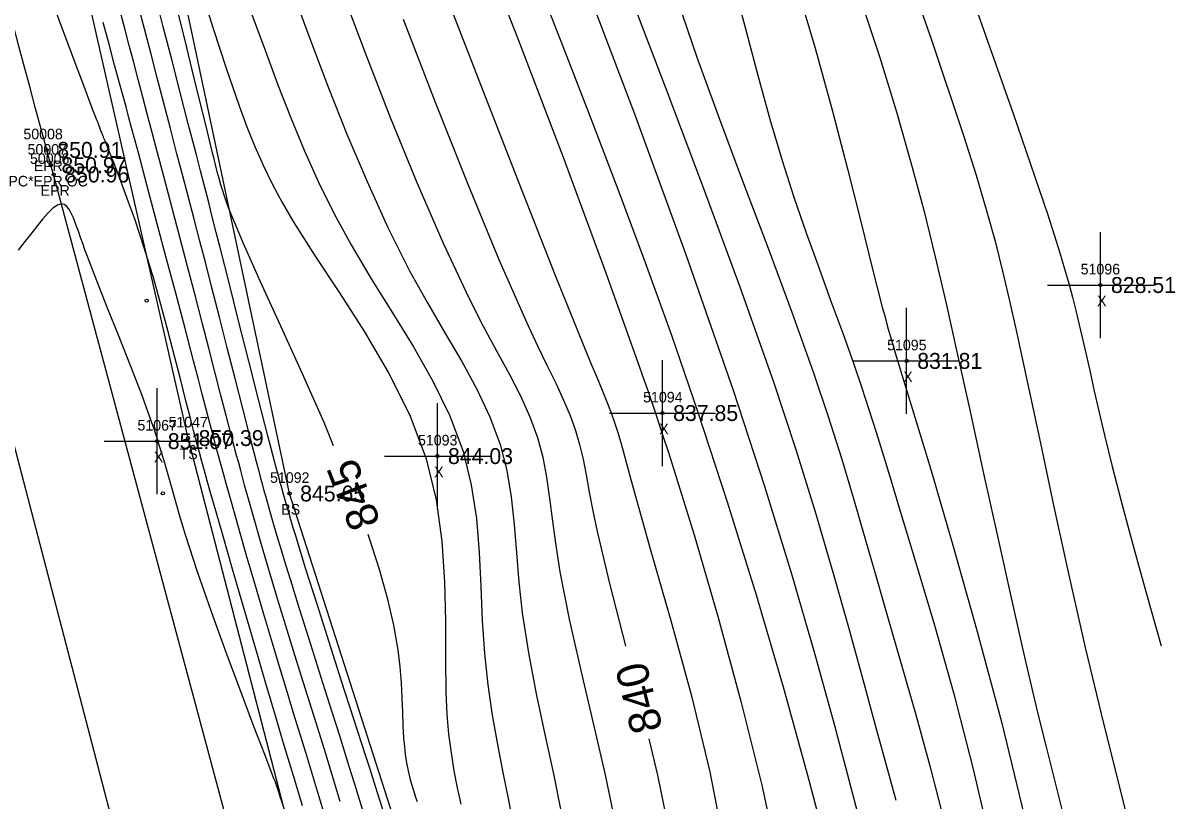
# Model space of a CAD drawing. Extents: x 1378535 to 1380697, y 997729 to 1000024.
# Drawn here: x 1380569 to 1380677.7, y 997839.4 to 997912.8 of the extents above; entities that cross this region are included whole.
import ezdxf

# ---------------------------------------------------------------- set-up
doc = ezdxf.new("R2010")
doc.units = 0
for name, color, linetype in [('RD_DTM_BkLn1', 7, 'Continuous'), ('RD_DTM_BkLn2', 7, 'Continuous'), ('RD_DTM_BkLn_txCode', 7, 'Continuous'), ('RD_DTM_Major1', 7, 'Continuous'), ('RD_DTM_Major1_Lbl', 7, 'Continuous'), ('RD_DTM_Minor1', 7, 'Continuous'), ('RD_EX_Misc', 7, 'Continuous'), ('RD_EX_Misc_txCode', 7, 'Continuous'), ('RD_EX_Road', 7, 'Continuous'), ('RD_EX_Road_txCode', 7, 'Continuous'), ('RD_EX_TX_Misc_ELEV', 7, 'Continuous'), ('RD_EX_TX_Road_ELEV', 7, 'Continuous'), ('RD_SMD_Locator', 7, 'Continuous')]:
    doc.layers.add(name, color=color, linetype=linetype)

msp = doc.modelspace()

# ---------------------------------------------------------------- linework, layer by layer
at = {"layer": 'RD_DTM_BkLn1'}
msp.add_lwpolyline([(1380595.73, 997768.76), (1380579, 997831.65), (1380561.9, 997897.14), (1380561.34, 997899.22)], dxfattribs=at)
at = {"layer": 'RD_DTM_BkLn2'}
for points in [[(1380613.93, 997764.38), (1380600.78, 997811.18), (1380584.61, 997873.66), (1380574.11, 997919.96), (1380555.72, 998007.42)], [(1380632.11, 997767.65), (1380611.88, 997813.25), (1380594.19, 997868.43), (1380579.15, 997939.47), (1380571.37, 997982.13), (1380571.26, 998000.8)]]:
    msp.add_lwpolyline(points, dxfattribs=at)
at = {"layer": 'RD_DTM_Major1'}
for points in [[(1380619.53, 997934.21), (1380619.96, 997932.87), (1380620.77, 997930.48), (1380623.23, 997923.63), (1380626.28, 997915.55), (1380629.68, 997906.63), (1380633.22, 997897.29), (1380636.68, 997887.93), (1380639.84, 997878.96), (1380641.95, 997872.57), (1380643.81, 997866.6), (1380645.45, 997861.02), (1380646.92, 997855.8), (1380648.27, 997850.87), (1380649.54, 997846.22), (1380650.51, 997842.69), (1380651.39, 997839.49)], [(1380651.2, 997921.35), (1380654.76, 997911.24), (1380657.82, 997902.13), (1380658.97, 997898.48), (1380659.93, 997895.23), (1380660.75, 997892.25), (1380661.47, 997889.42), (1380662.13, 997886.61), (1380662.78, 997883.69), (1380663.86, 997878.7), (1380665.03, 997873.17), (1380666.31, 997867.17), (1380667.72, 997860.73), (1380669.27, 997853.9), (1380670.98, 997846.74), (1380673.41, 997837.07), (1380676.09, 997827.01), (1380676.7, 997824.76)], [(1380595.4, 997838.97), (1380594.59, 997841.69), (1380593.79, 997844.35), (1380593.38, 997845.72), (1380592.96, 997847.14), (1380591.96, 997850.5), (1380590.91, 997854.07), (1380589.85, 997857.72), (1380588.81, 997861.28), (1380587.85, 997864.61), (1380587.01, 997867.56), (1380586.7, 997868.63), (1380586.42, 997869.63), (1380586.16, 997870.56), (1380585.91, 997871.45), (1380585.68, 997872.31), (1380585.45, 997873.15), (1380585.29, 997873.77), (1380585.13, 997874.38), (1380584.97, 997875.01), (1380584.8, 997875.66), (1380584.63, 997876.34), (1380584.45, 997877.04), (1380583.93, 997879.12), (1380583.35, 997881.4), (1380582.72, 997883.8), (1380582.06, 997886.25), (1380581.37, 997888.68), (1380580.67, 997891.01), (1380580.11, 997892.76), (1380579.55, 997894.4), (1380579.01, 997895.92), (1380578.5, 997897.31), (1380578.01, 997898.57), (1380577.57, 997899.71), (1380577.43, 997900.06), (1380577.29, 997900.41), (1380577.16, 997900.74), (1380577.03, 997901.06), (1380576.91, 997901.38), (1380576.78, 997901.7), (1380576.73, 997901.83), (1380576.68, 997901.96), (1380576.63, 997902.09), (1380576.57, 997902.22), (1380576.52, 997902.36), (1380576.47, 997902.49), (1380576.4, 997902.66), (1380576.33, 997902.84), (1380576.26, 997903.02), (1380576.19, 997903.2), (1380576.12, 997903.39), (1380576.05, 997903.58), (1380575.61, 997904.71), (1380575.13, 997905.97), (1380574.61, 997907.35), (1380574.05, 997908.83), (1380573.46, 997910.42), (1380572.83, 997912.1), (1380572.01, 997914.3)], [(1380583.46, 997914.57), (1380584.43, 997910.65), (1380585.36, 997906.83), (1380586.22, 997903.35), (1380586.93, 997900.45), (1380587.01, 997900.15), (1380587.08, 997899.86), (1380587.15, 997899.59), (1380587.21, 997899.32), (1380587.28, 997899.06), (1380587.34, 997898.81), (1380587.51, 997898.19), (1380587.67, 997897.6), (1380587.85, 997897.01), (1380588.05, 997896.41), (1380588.28, 997895.76), (1380588.55, 997895.04), (1380589.78, 997892.11), (1380591.42, 997888.44), (1380593.33, 997884.25), (1380595.37, 997879.75), (1380597.41, 997875.15), (1380598.32, 997872.97)], [(1380604.9, 997913.2), (1380607.94, 997905.36), (1380611.02, 997897.62), (1380613.95, 997890.5), (1380616.57, 997884.52), (1380617.59, 997882.36), (1380618.51, 997880.46), (1380619.33, 997878.78), (1380620.05, 997877.24), (1380620.67, 997875.79), (1380621.18, 997874.37), (1380621.56, 997873.04), (1380621.88, 997871.66), (1380622.17, 997870.18), (1380622.47, 997868.57), (1380622.8, 997866.8), (1380623.21, 997864.83), (1380624.4, 997859.81), (1380625.88, 997854.05), (1380625.89, 997854.01)], [(1380601.57, 997864.58), (1380601.7, 997864.22), (1380602.64, 997861.3), (1380603.4, 997858.57), (1380603.99, 997856.02), (1380604.4, 997853.67), (1380604.59, 997852.06), (1380604.71, 997850.55), (1380604.79, 997849.13), (1380604.84, 997847.79), (1380604.88, 997846.52), (1380604.95, 997845.33), (1380605.02, 997844.55), (1380605.11, 997843.79), (1380605.22, 997843.02), (1380605.38, 997842.25), (1380605.57, 997841.44), (1380605.81, 997840.6), (1380605.94, 997840.2), (1380606.07, 997839.78), (1380606.22, 997839.35)], [(1380628.09, 997845.29), (1380628.91, 997841.85), (1380630.06, 997836.17)]]:
    msp.add_lwpolyline(points, dxfattribs=at)
at = {"layer": 'RD_DTM_Minor1'}
for points in [[(1380611.56, 997922.01), (1380615.76, 997911.26), (1380619.99, 997900.17), (1380623.9, 997889.6), (1380627.19, 997880.43), (1380627.47, 997879.62), (1380627.75, 997878.83), (1380628.01, 997878.06), (1380628.27, 997877.31), (1380628.53, 997876.56), (1380628.78, 997875.82), (1380629, 997875.14), (1380629.23, 997874.46), (1380629.45, 997873.78), (1380629.9, 997872.4), (1380630.13, 997871.69), (1380632.35, 997864.54), (1380634.62, 997856.73), (1380636.81, 997848.71), (1380638.74, 997840.9), (1380640.28, 997833.76)], [(1380647.08, 997917.97), (1380649.87, 997909.56), (1380651.46, 997904.43), (1380652.82, 997899.67), (1380654.02, 997895.16), (1380655.11, 997890.77), (1380656.14, 997886.36), (1380657.16, 997881.8), (1380658.39, 997876.18), (1380659.67, 997870.33), (1380660.97, 997864.41), (1380662.27, 997858.57), (1380663.54, 997852.97), (1380664.77, 997847.75), (1380665.6, 997844.39), (1380666.39, 997841.26), (1380667.13, 997838.35)], [(1380608.49, 997916.6), (1380612.2, 997907.03), (1380615.88, 997897.59), (1380619.22, 997889.08), (1380621.95, 997882.33), (1380622.59, 997880.78), (1380623.17, 997879.41), (1380623.68, 997878.19), (1380624.13, 997877.08), (1380624.53, 997876.04), (1380624.89, 997875.02), (1380625.19, 997874.09), (1380625.48, 997873.12), (1380625.76, 997872.09), (1380626.39, 997869.75), (1380626.76, 997868.39), (1380628.29, 997863), (1380630.16, 997856.46), (1380632.1, 997849.34), (1380633.84, 997842.17), (1380635.13, 997835.52)], [(1380621.84, 997917.18), (1380626.72, 997904.26), (1380631.58, 997890.98), (1380636.04, 997878.17), (1380639, 997869.12), (1380641.55, 997860.84), (1380643.73, 997853.35), (1380645.57, 997846.66), (1380647.13, 997840.8), (1380648.43, 997835.78)], [(1380641.92, 997916.7), (1380643.78, 997910.44), (1380645.42, 997904.49), (1380646.86, 997898.95), (1380648.12, 997893.96), (1380649.2, 997889.61), (1380650.11, 997886.02), (1380650.37, 997885.06), (1380650.62, 997884.17), (1380650.86, 997883.32), (1380651.1, 997882.5), (1380651.34, 997881.69), (1380651.59, 997880.87), (1380652, 997879.54), (1380652.98, 997876.34), (1380654.69, 997870.7), (1380656.78, 997863.56), (1380659.07, 997855.42), (1380661.38, 997846.75), (1380663.51, 997838.05)], [(1380603.19, 997838.01), (1380602.3, 997840.79), (1380601.72, 997842.61), (1380601.42, 997843.54), (1380599.1, 997850.73), (1380597.92, 997854.41), (1380596.78, 997858), (1380595.71, 997861.37), (1380594.78, 997864.42), (1380594.54, 997865.19), (1380594.32, 997865.93), (1380594.11, 997866.66), (1380593.9, 997867.38), (1380593.69, 997868.11), (1380593.49, 997868.84), (1380593.4, 997869.15), (1380593.32, 997869.46), (1380593.23, 997869.78), (1380593.14, 997870.1), (1380593.05, 997870.43), (1380592.96, 997870.76), (1380592.14, 997873.86), (1380591.26, 997877.29), (1380590.34, 997880.91), (1380589.42, 997884.58), (1380588.51, 997888.17), (1380587.66, 997891.53), (1380587.27, 997893.07), (1380586.9, 997894.55), (1380586.53, 997896), (1380586.16, 997897.43), (1380585.78, 997898.88), (1380585.4, 997900.38), (1380584.64, 997903.31), (1380583.85, 997906.39), (1380583.05, 997909.51), (1380582.25, 997912.58), (1380581.5, 997915.5)], [(1380585.8, 997916.15), (1380586.98, 997912.32), (1380588.21, 997908.55), (1380589.44, 997905.01), (1380590.17, 997903.04), (1380590.92, 997901.18), (1380591.71, 997899.4), (1380592.55, 997897.65), (1380593.48, 997895.89), (1380594.53, 997894.09), (1380596.6, 997890.83), (1380598.9, 997887.35), (1380601.27, 997883.68), (1380603.54, 997879.83), (1380605.53, 997875.83), (1380607.09, 997871.7), (1380608.03, 997867.83), (1380608.57, 997863.93), (1380608.82, 997860.09), (1380608.89, 997856.38), (1380608.89, 997852.87), (1380608.93, 997849.64), (1380609.04, 997847.61), (1380609.2, 997845.72), (1380609.43, 997843.95), (1380609.7, 997842.27), (1380610, 997840.67), (1380610.34, 997839.12)], [(1380594.49, 997915.7), (1380596.1, 997911.37), (1380597.81, 997906.88), (1380599.61, 997902.35), (1380601.5, 997897.86), (1380603.47, 997893.53), (1380605.52, 997889.45), (1380607.19, 997886.43), (1380608.85, 997883.6), (1380610.43, 997880.89), (1380611.86, 997878.26), (1380613.1, 997875.67), (1380614.06, 997873.06), (1380614.68, 997870.61), (1380615.1, 997868.1), (1380615.38, 997865.51), (1380615.6, 997862.83), (1380615.83, 997860.05), (1380616.14, 997857.16), (1380616.73, 997853.38), (1380617.47, 997849.52), (1380618.29, 997845.68), (1380619.09, 997841.97), (1380619.8, 997838.5)], [(1380599.08, 997915.94), (1380601.33, 997910), (1380603.73, 997903.85), (1380606.2, 997897.78), (1380608.67, 997892.05), (1380611.06, 997886.95), (1380612.43, 997884.29), (1380613.73, 997881.9), (1380614.91, 997879.71), (1380615.97, 997877.65), (1380616.87, 997875.67), (1380617.59, 997873.71), (1380618.08, 997871.87), (1380618.44, 997869.97), (1380618.73, 997867.96), (1380619, 997865.82), (1380619.3, 997863.52), (1380619.68, 997861.04), (1380620.56, 997856.56), (1380621.66, 997851.72), (1380622.84, 997846.75), (1380623.97, 997841.88), (1380624.9, 997837.33)], [(1380617.81, 997916.22), (1380620.28, 997909.82), (1380622.76, 997903.4), (1380625.25, 997896.9), (1380627.73, 997890.24), (1380630.22, 997883.37), (1380632.69, 997876.21), (1380635.49, 997867.63), (1380638.2, 997858.86), (1380640.75, 997850.17), (1380643.07, 997841.84), (1380645.1, 997834.14)], [(1380636.17, 997916.22), (1380637.31, 997911.94), (1380638.41, 997907.78), (1380639.51, 997903.75), (1380640.67, 997899.84), (1380641.78, 997896.38), (1380642.94, 997893.01), (1380644.12, 997889.75), (1380645.27, 997886.59), (1380646.39, 997883.56), (1380647.43, 997880.64), (1380648.16, 997878.49), (1380648.86, 997876.37), (1380649.54, 997874.22), (1380650.23, 997871.99), (1380650.95, 997869.63), (1380651.72, 997867.09), (1380653.29, 997861.89), (1380655.03, 997856), (1380656.85, 997849.52), (1380658.66, 997842.54), (1380660.39, 997835.14)], [(1380658.21, 997916.34), (1380662.47, 997904.28), (1380665.72, 997894.73), (1380666.33, 997892.84), (1380666.86, 997891.15), (1380667.31, 997889.63), (1380667.71, 997888.24), (1380668.05, 997886.95), (1380668.37, 997885.71), (1380668.83, 997883.82), (1380669.26, 997881.94), (1380669.68, 997880.04), (1380670.11, 997878.1), (1380670.57, 997876.07), (1380671.07, 997873.94), (1380671.8, 997870.99), (1380672.62, 997867.84), (1380673.51, 997864.53), (1380674.46, 997861.1), (1380675.43, 997857.6), (1380676.43, 997854.05)], [(1380602.21, 997834.94), (1380600.79, 997839.54), (1380600.32, 997841.09), (1380599.82, 997842.68), (1380598.92, 997845.57), (1380597.97, 997848.59), (1380596.99, 997851.65), (1380596.04, 997854.67), (1380595.13, 997857.56), (1380594.3, 997860.23), (1380593.84, 997861.71), (1380593.42, 997863.09), (1380593.03, 997864.41), (1380592.66, 997865.68), (1380592.3, 997866.93), (1380591.95, 997868.17), (1380591.81, 997868.69), (1380591.67, 997869.21), (1380591.52, 997869.74), (1380591.38, 997870.29), (1380591.23, 997870.85), (1380591.07, 997871.43), (1380590.45, 997873.83), (1380589.77, 997876.46), (1380589.05, 997879.27), (1380588.32, 997882.16), (1380587.57, 997885.08), (1380586.84, 997887.95), (1380586.28, 997890.12), (1380585.73, 997892.23), (1380585.18, 997894.31), (1380584.65, 997896.36), (1380584.11, 997898.41), (1380583.57, 997900.48), (1380582.95, 997902.87), (1380582.32, 997905.27), (1380581.7, 997907.66), (1380581.1, 997910), (1380580.51, 997912.26), (1380579.94, 997914.42)], [(1380630.75, 997915.07), (1380632.62, 997909.61), (1380634.75, 997903.76), (1380637.03, 997897.69), (1380639.34, 997891.57), (1380641.57, 997885.55), (1380643.62, 997879.82), (1380645, 997875.69), (1380646.25, 997871.76), (1380647.39, 997867.97), (1380648.47, 997864.26), (1380649.53, 997860.56), (1380650.6, 997856.83), (1380651.9, 997852.35), (1380653.24, 997847.67), (1380654.6, 997842.73), (1380655.95, 997837.48)], [(1380598.98, 997839.35), (1380598.35, 997841.45), (1380597.6, 997843.85), (1380596.85, 997846.28), (1380595.32, 997851.16), (1380594.57, 997853.57), (1380593.83, 997855.94), (1380593.18, 997858.09), (1380592.55, 997860.18), (1380591.95, 997862.2), (1380591.39, 997864.16), (1380590.85, 997866.03), (1380590.35, 997867.81), (1380589.95, 997869.22), (1380589.58, 997870.61), (1380589.39, 997871.31), (1380589.2, 997872.02), (1380588.72, 997873.85), (1380588.22, 997875.78), (1380587.69, 997877.81), (1380586.58, 997882.15), (1380585.98, 997884.45), (1380585.29, 997887.13), (1380584.57, 997889.86), (1380583.84, 997892.61), (1380583.12, 997895.34), (1380582.42, 997898), (1380581.74, 997900.56), (1380581.26, 997902.38), (1380580.8, 997904.14), (1380580.35, 997905.84), (1380579.92, 997907.49), (1380579.49, 997909.11), (1380579.07, 997910.71), (1380578.61, 997912.44), (1380578.15, 997914.16)], [(1380590.64, 997913.62), (1380591.91, 997910.16), (1380593.1, 997906.99), (1380594.31, 997903.89), (1380595.58, 997900.83), (1380596.93, 997897.81), (1380598.39, 997894.83), (1380599.99, 997891.88), (1380601.9, 997888.67), (1380603.9, 997885.48), (1380605.87, 997882.27), (1380607.72, 997879.03), (1380609.32, 997875.75), (1380610.57, 997872.4), (1380611.34, 997869.26), (1380611.82, 997866.08), (1380612.09, 997862.86), (1380612.24, 997859.65), (1380612.37, 997856.46), (1380612.57, 997853.32), (1380612.89, 997850.37), (1380613.31, 997847.5), (1380613.8, 997844.74), (1380614.31, 997842.11), (1380614.81, 997839.64), (1380615.25, 997837.33)], [(1380597.64, 997837.65), (1380596.87, 997840.2), (1380596.29, 997842.11), (1380595.72, 997843.99), (1380594.57, 997847.71), (1380593.99, 997849.61), (1380593.4, 997851.56), (1380592.57, 997854.31), (1380591.73, 997857.13), (1380590.91, 997859.94), (1380590.11, 997862.68), (1380589.37, 997865.26), (1380588.7, 997867.62), (1380588.21, 997869.36), (1380587.98, 997870.18), (1380587.76, 997870.98), (1380587.54, 997871.77), (1380587.33, 997872.55), (1380587, 997873.79), (1380586.66, 997875.06), (1380586.32, 997876.4), (1380585.95, 997877.81), (1380585.56, 997879.32), (1380585.13, 997880.94), (1380584.33, 997884.01), (1380583.45, 997887.33), (1380582.53, 997890.79), (1380581.62, 997894.23), (1380580.74, 997897.54), (1380579.93, 997900.56), (1380579.62, 997901.72), (1380579.32, 997902.83), (1380579.04, 997903.88), (1380578.76, 997904.91), (1380578.49, 997905.92), (1380578.22, 997906.92), (1380577.69, 997908.85), (1380577.16, 997910.83), (1380576.61, 997912.88)], [(1380593.56, 997839.08), (1380593.44, 997839.46), (1380593.32, 997839.82), (1380593.22, 997840.14), (1380593.11, 997840.44), (1380593.01, 997840.72), (1380592.85, 997841.18), (1380592.82, 997841.27), (1380592.71, 997841.54), (1380592.47, 997842.2), (1380591.85, 997843.79), (1380590.83, 997846.44), (1380589.59, 997849.73), (1380588.22, 997853.42), (1380586.82, 997857.27), (1380585.51, 997861.05), (1380584.37, 997864.52), (1380583.9, 997866.07), (1380583.48, 997867.51), (1380583.1, 997868.88), (1380582.73, 997870.2), (1380582.36, 997871.5), (1380581.96, 997872.81), (1380581.84, 997873.18), (1380581.72, 997873.55), (1380581.6, 997873.93), (1380581.47, 997874.31), (1380581.34, 997874.7), (1380581.2, 997875.09), (1380580.27, 997877.67), (1380579.22, 997880.4), (1380578.11, 997883.2), (1380577.02, 997885.93), (1380576, 997888.5), (1380575.12, 997890.8), (1380574.89, 997891.43), (1380574.68, 997892.02), (1380574.48, 997892.57), (1380574.3, 997893.09), (1380574.12, 997893.57), (1380573.96, 997894.01), (1380573.76, 997894.51), (1380573.56, 997894.94), (1380573.36, 997895.29), (1380573.15, 997895.54), (1380572.92, 997895.7), (1380572.67, 997895.75), (1380572.3, 997895.63), (1380571.87, 997895.34), (1380571.41, 997894.9), (1380570.92, 997894.34), (1380570.4, 997893.71), (1380569.86, 997893.02), (1380569.23, 997892.21), (1380568.6, 997891.38)]]:
    msp.add_lwpolyline(points, dxfattribs=at)
at = {"layer": 'RD_EX_Misc'}
for p, q in [((1380670.69, 997883.1), (1380670.69, 997893.1)), ((1380665.69, 997888.1), (1380675.69, 997888.1)), ((1380652.41, 997875.94), (1380652.41, 997885.94)), ((1380629.38, 997871.02), (1380629.38, 997881.02)), ((1380647.41, 997880.94), (1380657.41, 997880.94)), ((1380581.7, 997868.37), (1380581.7, 997878.37)), ((1380608.14, 997866.96), (1380608.14, 997876.96)), ((1380624.38, 997876.02), (1380634.38, 997876.02)), ((1380576.7, 997873.37), (1380586.7, 997873.37)), ((1380603.14, 997871.96), (1380613.14, 997871.96))]:
    msp.add_line(p, q, dxfattribs=at)
at = {"layer": 'RD_EX_Road'}
msp.add_lwpolyline([(1380605.59, 997771.21), (1380589.02, 997834.74), (1380571.93, 997898.53), (1380571.67, 997899.4), (1380571.28, 997900.85)], dxfattribs=at)
msp.add_spline([(1380571.28, 997900.85), (1380553.84, 997963.23), (1380535.07, 998018.79), (1380510.81, 998079.18), (1380486.36, 998133.16), (1380458.39, 998185.94), (1380428.11, 998238.22), (1380392.69, 998291.14), (1380357.52, 998337.62), (1380319.37, 998385.16), (1380279.26, 998428.68), (1380239.6, 998468.13), (1380183.37, 998518.83)], degree=3, dxfattribs=at)
at = {"layer": 'RD_SMD_Locator'}
for centre in [(1380571.28, 997900.85), (1380571.67, 997899.4), (1380571.93, 997898.53), (1380670.69, 997888.1), (1380580.71, 997886.63), (1380652.41, 997880.94), (1380629.38, 997876.02), (1380581.7, 997873.37), (1380584.61, 997873.66), (1380585.07, 997872.83), (1380608.14, 997871.96), (1380582.24, 997868.44), (1380594.19, 997868.43)]:
    msp.add_circle(centre, 0.15, dxfattribs=at)

# ---------------------------------------------------------------- texts
at = {"layer": 'RD_DTM_BkLn_txCode'}
for s, p in [('51047', (1380582.77, 997874.66)), ('TS', (1380583.81, 997871.66)), ('51092', (1380592.35, 997869.43)), ('BS', (1380593.41, 997866.43))]:
    msp.add_text(s, height=1, dxfattribs=at).set_placement(p)
at = {"layer": 'RD_DTM_Major1_Lbl'}
for s, rotation, p in [('845', 111.1734, (1380602.82, 997865.71)), ('840', 104.1133, (1380629.42, 997846.24))]:
    msp.add_text(s, height=3, rotation=rotation, dxfattribs=at).set_placement(p)
at = {"layer": 'RD_EX_Misc_txCode'}
for s, p in [('51096', (1380668.83, 997889.1)), ('X', (1380670.38, 997886.1)), ('51095', (1380650.57, 997881.94)), ('X', (1380652.09, 997878.94)), ('51094', (1380627.55, 997877.02)), ('51067', (1380579.84, 997874.37)), ('X', (1380629.07, 997874.02)), ('51093', (1380606.31, 997872.96)), ('X', (1380581.39, 997871.37)), ('X', (1380607.83, 997869.96))]:
    msp.add_text(s, height=1, dxfattribs=at).set_placement(p)
at = {"layer": 'RD_EX_Road_txCode'}
for s, p in [('50008', (1380569.08, 997901.85)), ('50007', (1380569.47, 997900.4)), ('50006', (1380569.7, 997899.53)), ('EPR', (1380570.05, 997898.85)), ('PC*EPR OC', (1380567.66, 997897.4)), ('EPR', (1380570.7, 997896.53))]:
    msp.add_text(s, height=1, dxfattribs=at).set_placement(p)
at = {"layer": 'RD_EX_TX_Misc_ELEV'}
for s, p in [('828.51', (1380671.69, 997887.35)), ('831.81', (1380653.41, 997880.19)), ('837.85', (1380630.38, 997875.27)), ('851.07', (1380582.7, 997872.62)), ('850.39', (1380585.61, 997872.91)), ('844.03', (1380609.14, 997871.21)), ('845.65', (1380595.19, 997867.68))]:
    msp.add_text(s, height=1.5, dxfattribs=at).set_placement(p)
at = {"layer": 'RD_EX_TX_Road_ELEV'}
for s, p in [('850.91', (1380572.28, 997900.1)), ('850.97', (1380572.67, 997898.65)), ('850.96', (1380572.93, 997897.78))]:
    msp.add_text(s, height=1.5, dxfattribs=at).set_placement(p)

doc.saveas('drawing.dxf')
